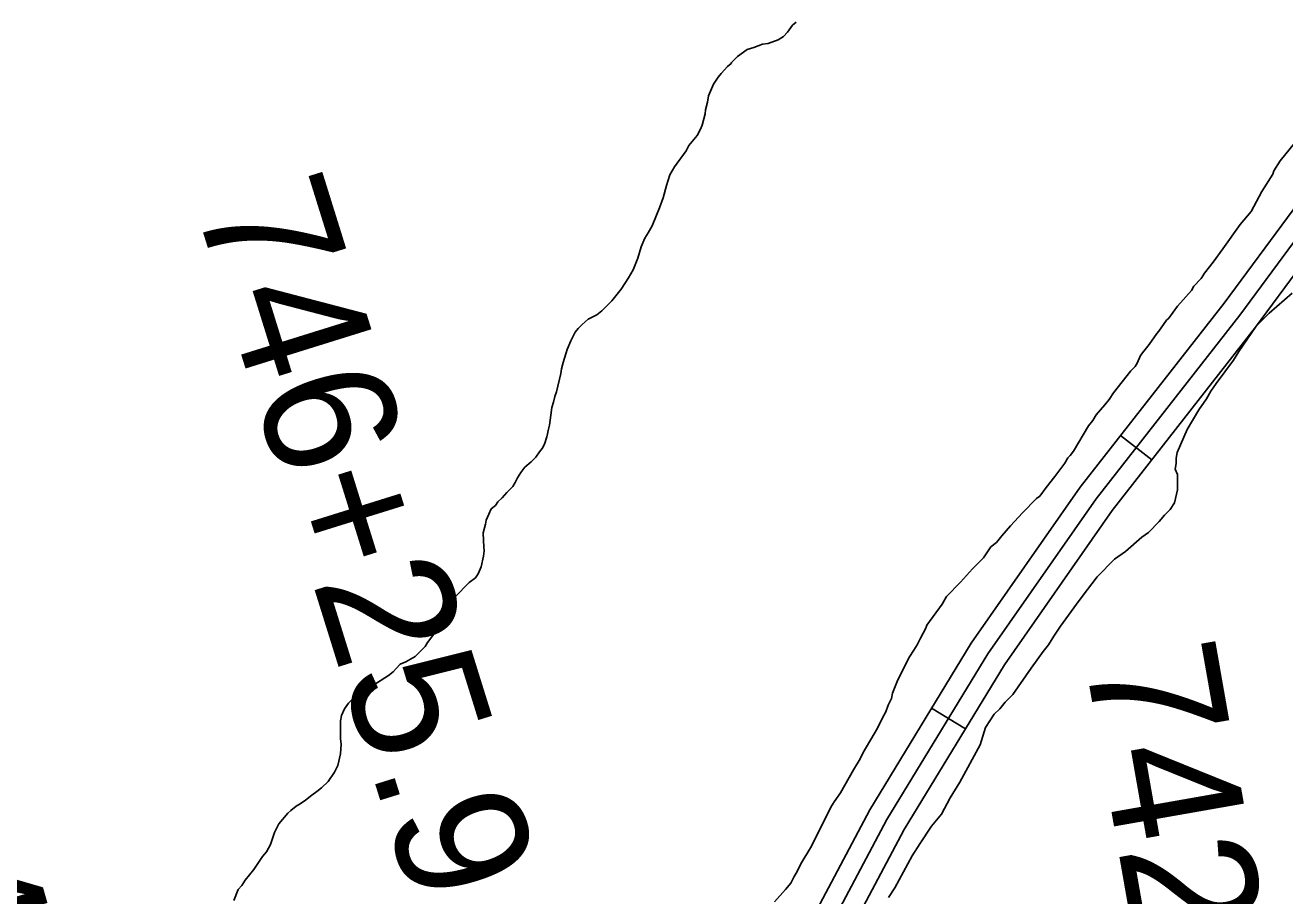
# Model space of a CAD drawing. Extents: x 3177385 to 3215275, y 903885 to 929304.
# Drawn here: x 3182445 to 3183400, y 913201 to 913861 of the extents above; entities that cross this region are included whole.
import ezdxf

# ---------------------------------------------------------------- set-up
doc = ezdxf.new("R2010")
doc.units = 0
for name, color, linetype in [('V-ROAD-CNTR', 7, 'Continuous'), ('V-SITE-VEGE', 7, 'Continuous'), ('V-SURV-IDEN', 7, 'Continuous'), ('V-TOPO-SHOR', 7, 'Continuous')]:
    doc.layers.add(name, color=color, linetype=linetype)

msp = doc.modelspace()

# ---------------------------------------------------------------- linework, layer by layer
at = {"layer": 'V-ROAD-CNTR'}
for p, q in [((3183299.37, 913531.27), (3183275.74, 913549.75)), ((3183158.09, 913327.37), (3183132.46, 913342.97))]:
    msp.add_line(p, q, dxfattribs=at)
for points in [[(3184172.04, 915311.24), (3184146.73, 915236.69), (3184103.94, 915149), (3184058.26, 915069), (3183988.17, 914953.13), (3183949.53, 914874.7), (3183903.06, 914773.6), (3183869.66, 914665.65), (3183827.84, 914520.4), (3183787.02, 914386.01), (3183736.97, 914268.36), (3183692.81, 914176.52), (3183619.1, 914043.61), (3183547.32, 913923.66), (3183458.84, 913791.6), (3183354.22, 913650.12), (3183245.12, 913510.58), (3183162.45, 913392.23), (3183085.5, 913265.84), (3183009.71, 913122.78), (3182950.74, 913009.92), (3182908.01, 912894.6), (3182912.3, 912801.2), (3182925.8, 912776.93)], [(3183471.11, 913782.97), (3183366.16, 913641.04), (3183257.18, 913501.66), (3183175.02, 913384.03), (3183098.55, 913258.42), (3183022.98, 913115.8), (3182964.48, 913003.82), (3182923.13, 912892.24), (3182927.12, 912805.41), (3182947.65, 912768.5), (3182991.61, 912748.51), (3183052.88, 912728.45), (3183114.5, 912709.02), (3183156.14, 912687.79), (3183172.84, 912675.63)], [(3183483.38, 913774.33), (3183378.1, 913631.96), (3183269.25, 913492.74), (3183187.59, 913375.82), (3183111.59, 913251), (3183036.26, 913108.82), (3182978.21, 912997.71), (3182938.25, 912889.89), (3182941.95, 912809.62), (3182958.36, 912780.11), (3182997.07, 912762.51), (3183057.47, 912742.73), (3183120.2, 912722.95), (3183164.01, 912700.61), (3183165.33, 912699.65)]]:
    msp.add_lwpolyline(points, dxfattribs=at)
at = {"layer": 'V-SITE-VEGE'}
for p, q in [((3183027.03, 913860.89), (3183023.09, 913855.55)), ((3183016.04, 913849.74), (3183008.54, 913847.03)), ((3183020.01, 913852.43), (3183016.04, 913849.74)), ((3183023.09, 913855.55), (3183020.01, 913852.43)), ((3182992.63, 913842.5), (3182985.14, 913837.13)), ((3182997.49, 913843.86), (3182992.63, 913842.5)), ((3183004.11, 913846.56), (3182997.49, 913843.86)), ((3183008.54, 913847.03), (3183004.11, 913846.56)), ((3182977.67, 913829.55), (3182972.84, 913824.21)), ((3182980.31, 913831.79), (3182977.67, 913829.55)), ((3182980.75, 913832.67), (3182980.31, 913831.79)), ((3182985.14, 913837.13), (3182980.75, 913832.67)), ((3182970.64, 913821.54), (3182967.14, 913816.2)), ((3182972.84, 913824.21), (3182970.64, 913821.54)), ((3182967.14, 913816.2), (3182963.21, 913807.32)), ((3182962.37, 913802.44), (3182961.08, 913796.68)), ((3182963.21, 913807.32), (3182962.37, 913802.44)), ((3182960.66, 913793.57), (3182958.5, 913785.15)), ((3182961.08, 913796.68), (3182960.66, 913793.57)), ((3182957.2, 913782.04), (3182954.58, 913777.15)), ((3182958.5, 913785.15), (3182957.2, 913782.04)), ((3182954.58, 913777.15), (3182948.43, 913769.58)), ((3183396.87, 913757.97), (3183407.56, 913771.32)), ((3182946.24, 913765.58), (3182937.47, 913753.57)), ((3182948.43, 913769.58), (3182946.24, 913765.58)), ((3182937.47, 913753.57), (3182933.98, 913747.35)), ((3183391.95, 913750.47), (3183396.87, 913757.97)), ((3182933.98, 913747.35), (3182931.38, 913739.36)), ((3183382.93, 913734.64), (3183391.14, 913747.98)), ((3183391.14, 913747.98), (3183391.95, 913750.47)), ((3182931.38, 913739.36), (3182928.78, 913730.04)), ((3183374.74, 913719.66), (3183382.93, 913734.64)), ((3182928.78, 913730.04), (3182926.18, 913722.5)), ((3182926.18, 913722.5), (3182920.52, 913708.74)), ((3183366.52, 913709.64), (3183374.74, 913719.66)), ((3182920.52, 913708.74), (3182917.46, 913703.4)), ((3183353.37, 913691.3), (3183366.52, 913709.64)), ((3182914.83, 913699.4), (3182912.22, 913692.74)), ((3182917.46, 913703.4), (3182914.83, 913699.4)), ((3182912.22, 913692.74), (3182909.63, 913684.31)), ((3183345.97, 913681.29), (3183353.37, 913691.3)), ((3182909.63, 913684.31), (3182906.15, 913675.43)), ((3183339.39, 913672.95), (3183345.97, 913681.29)), ((3182902.65, 913669.21), (3182896.95, 913660.76)), ((3182906.15, 913675.43), (3182902.65, 913669.21)), ((3183331.17, 913662.93), (3183336.94, 913668.78)), ((3183336.94, 913668.78), (3183339.39, 913672.95)), ((3182896.95, 913660.76), (3182889.93, 913651.85)), ((3183318.83, 913647.92), (3183329.54, 913659.6)), ((3183329.54, 913659.6), (3183331.17, 913662.93)), ((3182889.93, 913651.85), (3182882.46, 913644.27)), ((3183312.26, 913638.74), (3183318.83, 913647.92)), ((3182871.88, 913638), (3182867.48, 913633.99)), ((3182878.5, 913641.15), (3182871.88, 913638)), ((3182882.46, 913644.27), (3182878.5, 913641.15)), ((3183310.61, 913637.07), (3183312.26, 913638.74)), ((3182862.21, 913628.2), (3182858.71, 913621.53)), ((3182864.4, 913630.87), (3182862.21, 913628.2)), ((3182867.48, 913633.99), (3182864.4, 913630.87)), ((3183303.21, 913627.07), (3183304.86, 913628.74)), ((3183304.86, 913628.74), (3183310.61, 913637.07)), ((3182858.71, 913621.53), (3182856.1, 913614.87)), ((3183293.35, 913613.72), (3183297.46, 913618.73)), ((3183297.46, 913618.73), (3183303.21, 913627.07)), ((3182856.1, 913614.87), (3182853.07, 913605.11)), ((3183288.44, 913604.56), (3183290.89, 913610.39)), ((3183290.89, 913610.39), (3183293.35, 913613.72)), ((3182851.78, 913600.23), (3182851.36, 913596.69)), ((3182853.07, 913605.11), (3182851.78, 913600.23)), ((3183283.5, 913598.72), (3183286.8, 913602.06)), ((3183286.8, 913602.06), (3183288.44, 913604.56)), ((3182851.36, 913596.69), (3182847.92, 913582.94)), ((3183270.35, 913582.04), (3183283.5, 913598.72)), ((3182847.92, 913582.94), (3182846.61, 913579.39)), ((3183267.06, 913577.03), (3183270.35, 913582.04)), ((3182844.46, 913570.96), (3182843.61, 913565.2)), ((3182845.76, 913574.96), (3182844.46, 913570.96)), ((3182846.61, 913579.39), (3182845.76, 913574.96)), ((3183257.19, 913565.35), (3183263.77, 913572.86)), ((3183263.77, 913572.86), (3183267.06, 913577.03)), ((3182843.61, 913565.2), (3182842.78, 913557.67)), ((3183251.44, 913557.02), (3183254.73, 913561.19)), ((3183254.73, 913561.19), (3183257.19, 913565.35)), ((3182841.92, 913554.56), (3182840.63, 913548.8)), ((3182842.78, 913557.67), (3182841.92, 913554.56)), ((3183239.96, 913537.85), (3183251.44, 913557.02)), ((3182838.9, 913543.03), (3182837.16, 913539.92)), ((3182840.63, 913548.8), (3182838.9, 913543.03)), ((3182832.33, 913533.25), (3182828.81, 913529.68)), ((3182834.96, 913537.25), (3182832.33, 913533.25)), ((3182837.16, 913539.92), (3182834.96, 913537.25)), ((3183233.39, 913528.68), (3183235.85, 913532.85)), ((3183235.85, 913532.85), (3183237.5, 913534.52)), ((3183237.5, 913534.52), (3183239.96, 913537.85)), ((3182823.97, 913525.66), (3182820.9, 913521.66)), ((3182828.81, 913529.68), (3182823.97, 913525.66)), ((3183225.99, 913518.67), (3183233.39, 913528.68)), ((3182816.52, 913514.1), (3182814.78, 913510.99)), ((3182818.27, 913517.65), (3182816.52, 913514.1)), ((3182820.9, 913521.66), (3182818.27, 913517.65)), ((3183219.41, 913510.33), (3183225.99, 913518.67)), ((3182810.38, 913506.53), (3182806.87, 913502.52)), ((3182814.78, 913510.99), (3182810.38, 913506.53)), ((3183214.48, 913503.66), (3183219.41, 913510.33)), ((3182801.6, 913496.73), (3182798.52, 913494.05)), ((3182803.35, 913499.4), (3182801.6, 913496.73)), ((3182806.87, 913502.52), (3182803.35, 913499.4)), ((3183201.3, 913491.12), (3183212.01, 913501.98)), ((3183212.01, 913501.98), (3183214.48, 913503.66)), ((3182794.59, 913485.61), (3182794.17, 913482.51)), ((3182796.77, 913490.06), (3182794.59, 913485.61)), ((3182798.52, 913494.05), (3182796.77, 913490.06)), ((3183192.24, 913481.1), (3183201.3, 913491.12)), ((3182794.17, 913482.51), (3182792.45, 913475.86)), ((3182792.45, 913475.86), (3182792.49, 913470.11)), ((3183185.66, 913473.59), (3183192.24, 913481.1)), ((3182792.49, 913470.11), (3182792.96, 913465.24)), ((3183177.42, 913465.24), (3183181.54, 913468.58)), ((3183181.54, 913468.58), (3183185.66, 913473.59)), ((3182792.57, 913458.15), (3182790.86, 913450.17)), ((3182792.99, 913462.14), (3182792.57, 913458.15)), ((3182792.96, 913465.24), (3182792.99, 913462.14)), ((3183163.44, 913448.55), (3183171.67, 913456.9)), ((3183171.67, 913456.9), (3183177.42, 913465.24)), ((3182790.86, 913450.17), (3182788.68, 913444.84)), ((3183154.38, 913438.53), (3183163.44, 913448.55)), ((3182781.64, 913438.15), (3182771.09, 913427.45)), ((3182786.49, 913441.73), (3182781.64, 913438.15)), ((3182788.68, 913444.84), (3182786.49, 913441.73)), ((3183143.67, 913427.67), (3183154.38, 913438.53)), ((3182771.09, 913427.45), (3182768.02, 913423.45)), ((3183140.39, 913421.84), (3183143.67, 913427.67)), ((3182764.51, 913419.44), (3182762.76, 913415.88)), ((3182768.02, 913423.45), (3182764.51, 913419.44)), ((3183128.89, 913405.99), (3183140.39, 913421.84)), ((3182762.76, 913415.88), (3182760.17, 913406.57)), ((3182754.91, 913399.01), (3182750.09, 913392.77)), ((3182757.54, 913403.01), (3182754.91, 913399.01)), ((3182760.17, 913406.57), (3182757.54, 913403.01)), ((3183123.98, 913396), (3183128.08, 913403.5)), ((3183128.08, 913403.5), (3183128.89, 913405.99)), ((3182748.34, 913389.66), (3182740.87, 913382.09)), ((3182750.09, 913392.77), (3182748.34, 913389.66)), ((3183119.07, 913386.85), (3183121.53, 913391.01)), ((3183121.53, 913391.01), (3183123.98, 913396)), ((3182740.87, 913382.09), (3182733.81, 913378.05)), ((3183106.78, 913364.36), (3183115.79, 913381.84)), ((3183115.79, 913381.84), (3183119.07, 913386.85)), ((3182724.12, 913370.46), (3182720.6, 913367.78)), ((3182726.32, 913373.13), (3182724.12, 913370.46)), ((3182729.4, 913376.25), (3182726.32, 913373.13)), ((3182733.81, 913378.05), (3182729.4, 913376.25)), ((3182711.34, 913361.96), (3182706.05, 913359.26)), ((3182720.6, 913367.78), (3182711.34, 913361.96)), ((3183102.71, 913354.37), (3183106.78, 913364.36)), ((3182699.88, 913355.23), (3182693.28, 913349.87)), ((3182702.97, 913357.03), (3182699.88, 913355.23)), ((3182706.05, 913359.26), (3182702.97, 913357.03)), ((3183101.9, 913350.22), (3183102.71, 913354.37)), ((3182687.14, 913342.31), (3182684.96, 913337.42)), ((3182690.2, 913346.76), (3182687.14, 913342.31)), ((3182693.28, 913349.87), (3182690.2, 913346.76)), ((3183097.83, 913340.23), (3183099.45, 913345.23)), ((3183099.45, 913345.23), (3183101.9, 913350.22)), ((3182684.96, 913337.42), (3182684.1, 913333.43)), ((3182684.1, 913333.43), (3182684.19, 913319.71)), ((3183091.28, 913327.75), (3183095.37, 913336.07)), ((3183095.37, 913336.07), (3183097.83, 913340.23)), ((3183080.62, 913309.42), (3183091.28, 913327.75)), ((3182684.19, 913319.71), (3182684.67, 913315.73)), ((3182684.67, 913315.73), (3182684.28, 913308.2)), ((3182684.28, 913308.2), (3182682.12, 913299.33)), ((3183073.25, 913296.1), (3183078.17, 913304.43)), ((3183078.17, 913304.43), (3183080.62, 913309.42)), ((3182679.5, 913294.44), (3182674.68, 913287.32)), ((3182682.12, 913299.33), (3182679.5, 913294.44)), ((3183063.42, 913278.6), (3183073.25, 913296.1)), ((3182674.68, 913287.32), (3182669.85, 913282.42)), ((3182662.36, 913277.06), (3182657.52, 913273.04)), ((3182666.33, 913279.74), (3182662.36, 913277.06)), ((3182669.85, 913282.42), (3182666.33, 913279.74)), ((3183058.48, 913271.93), (3183063.42, 913278.6)), ((3182646.5, 913265.43), (3182644.3, 913263.21)), ((3182650.46, 913268.56), (3182646.5, 913265.43)), ((3182653.55, 913270.35), (3182650.46, 913268.56)), ((3182657.52, 913273.04), (3182653.55, 913270.35)), ((3183052.75, 913261.11), (3183056.02, 913267.77)), ((3183056.02, 913267.77), (3183058.48, 913271.93)), ((3182644.3, 913263.21), (3182637.28, 913255.19)), ((3183040.48, 913236.96), (3183052.75, 913261.11)), ((3182634.22, 913248.53), (3182632.49, 913244.09)), ((3182635.53, 913251.63), (3182634.22, 913248.53)), ((3182637.28, 913255.19), (3182635.53, 913251.63)), ((3182631.19, 913239.65), (3182628.13, 913233.87)), ((3182632.49, 913244.09), (3182631.19, 913239.65)), ((3183033.92, 913226.13), (3183040.48, 913236.96)), ((3182625.06, 913230.31), (3182618.49, 913220.52)), ((3182628.13, 913233.87), (3182625.06, 913230.31)), ((3182618.49, 913220.52), (3182611.9, 913212.51)), ((3183028.19, 913215.31), (3183029.83, 913217.81)), ((3183029.83, 913217.81), (3183033.92, 913226.13)), ((3182609.27, 913208.51), (3182606.64, 913205.39)), ((3182611.9, 913212.51), (3182609.27, 913208.51)), ((3183021.62, 913205.31), (3183025.73, 913210.31)), ((3183025.73, 913210.31), (3183028.19, 913215.31)), ((3182606.64, 913205.39), (3182603.15, 913196.95)), ((3183013.39, 913196.12), (3183021.62, 913205.31))]:
    msp.add_line(p, q, dxfattribs=at)
for points in [[(3183405.87, 913657.65), (3183388.55, 913642.6), (3183378.67, 913632.57)], [(3183378.67, 913632.57), (3183365.53, 913613.4), (3183361.43, 913606.73), (3183348.28, 913589.22), (3183344.17, 913583.38), (3183340.9, 913577.55), (3183335.15, 913569.22), (3183326.13, 913554.22), (3183318.78, 913536.75), (3183317.98, 913532.59), (3183318.01, 913528.45), (3183317.21, 913524.29), (3183318.9, 913520.16), (3183318.98, 913508.54), (3183316.56, 913498.57), (3183313.28, 913493.57), (3183309.16, 913489.39), (3183305.05, 913484.39), (3183296.81, 913476.03), (3183291.86, 913472.68), (3183279.49, 913461.81), (3183271.23, 913455.94), (3183258.05, 913442.58), (3183246.54, 913427.56), (3183242.44, 913421.72), (3183230.11, 913405.05), (3183225.18, 913397.54), (3183221.08, 913390.88), (3183216.97, 913385.87), (3183207.93, 913373.37), (3183193.97, 913353.36), (3183188.2, 913347.51), (3183184.09, 913342.5), (3183179.97, 913338.33), (3183173.4, 913328.32), (3183169.35, 913315.02), (3183153.79, 913286.71), (3183146.4, 913275.04), (3183139.85, 913262.55), (3183132.45, 913253.37), (3183123.42, 913240.03), (3183117.68, 913230.87), (3183104.57, 913206.72), (3183099.65, 913199.22)]]:
    msp.add_lwpolyline(points, dxfattribs=at)
at = {"layer": 'V-TOPO-SHOR'}
for points in [[(3182909.63, 913684.31), (3182912.22, 913692.74), (3182914.83, 913699.4), (3182917.46, 913703.4), (3182920.52, 913708.74), (3182926.18, 913722.5), (3182928.78, 913730.04), (3182931.38, 913739.36), (3182933.98, 913747.35), (3182937.47, 913753.57), (3182946.24, 913765.58), (3182948.43, 913769.58), (3182954.58, 913777.15), (3182957.2, 913782.04), (3182958.5, 913785.15), (3182960.66, 913793.57), (3182961.08, 913796.68), (3182962.37, 913802.44), (3182963.21, 913807.32), (3182967.14, 913816.2), (3182970.64, 913821.54), (3182972.84, 913824.21), (3182977.67, 913829.55), (3182980.31, 913831.79), (3182980.75, 913832.67), (3182985.14, 913837.13), (3182992.63, 913842.5), (3182997.49, 913843.86), (3183004.11, 913846.56), (3183008.54, 913847.03), (3183016.04, 913849.74), (3183020.01, 913852.43), (3183023.09, 913855.55), (3183027.03, 913860.89), (3183029.67, 913863.12)], [(3182603.15, 913196.95), (3182606.64, 913205.39), (3182609.27, 913208.51), (3182611.9, 913212.51), (3182618.49, 913220.52), (3182625.06, 913230.31), (3182628.13, 913233.87), (3182631.19, 913239.65), (3182632.49, 913244.09), (3182634.23, 913248.53), (3182635.53, 913251.63), (3182637.28, 913255.19), (3182644.31, 913263.21), (3182646.5, 913265.43), (3182650.46, 913268.56), (3182653.55, 913270.35), (3182657.52, 913273.04), (3182662.36, 913277.06), (3182666.33, 913279.74), (3182669.85, 913282.42), (3182674.68, 913287.32), (3182679.5, 913294.44), (3182682.12, 913299.33), (3182684.28, 913308.2), (3182684.67, 913315.73), (3182684.19, 913319.71), (3182684.1, 913333.43), (3182684.96, 913337.42), (3182687.14, 913342.31), (3182690.2, 913346.76), (3182693.28, 913349.87), (3182699.88, 913355.23), (3182702.97, 913357.03), (3182706.05, 913359.26), (3182711.34, 913361.96), (3182720.6, 913367.78), (3182724.12, 913370.46), (3182726.32, 913373.13), (3182729.4, 913376.25), (3182733.81, 913378.05), (3182740.87, 913382.09), (3182748.34, 913389.66), (3182750.09, 913392.77), (3182754.91, 913399.01), (3182757.54, 913403.01), (3182760.17, 913406.57), (3182762.76, 913415.88), (3182764.51, 913419.44), (3182768.02, 913423.45), (3182771.09, 913427.45), (3182781.64, 913438.15), (3182786.49, 913441.73), (3182788.68, 913444.84), (3182790.86, 913450.17), (3182792.57, 913458.15), (3182792.99, 913462.14), (3182792.96, 913465.24), (3182792.49, 913470.1), (3182792.45, 913475.86), (3182794.17, 913482.51), (3182794.59, 913485.61), (3182796.77, 913490.06), (3182798.52, 913494.05), (3182801.6, 913496.73), (3182803.35, 913499.4), (3182806.87, 913502.52), (3182810.38, 913506.53), (3182814.78, 913510.99), (3182816.52, 913514.1), (3182818.27, 913517.65), (3182820.9, 913521.66), (3182823.97, 913525.66), (3182828.81, 913529.68), (3182832.33, 913533.25), (3182834.96, 913537.25), (3182837.15, 913539.92), (3182838.9, 913543.03), (3182840.63, 913548.8), (3182841.92, 913554.56), (3182842.78, 913557.67), (3182843.61, 913565.2), (3182844.46, 913570.96), (3182845.76, 913574.96), (3182846.61, 913579.39), (3182847.92, 913582.94), (3182851.36, 913596.69), (3182851.78, 913600.23), (3182853.07, 913605.11), (3182856.1, 913614.87), (3182858.71, 913621.53), (3182862.21, 913628.2), (3182864.4, 913630.87), (3182867.48, 913633.99), (3182871.88, 913638), (3182878.5, 913641.15), (3182882.46, 913644.27), (3182889.93, 913651.85), (3182896.95, 913660.76), (3182902.65, 913669.21), (3182906.15, 913675.43), (3182909.63, 913684.31)]]:
    msp.add_lwpolyline(points, dxfattribs=at)

# ---------------------------------------------------------------- texts
at = {"layer": 'V-SURV-IDEN'}
for s, rotation, p in [('746+25.9', 287.32548, (3182572.85, 913726.41)), ('750+48.7', 285.7436, (3182268.33, 913513.31)), ('742+29.4', 279.97917, (3183247.92, 913383.12))]:
    msp.add_text(s, height=100, rotation=rotation, dxfattribs=at).set_placement(p)

doc.saveas('drawing.dxf')
